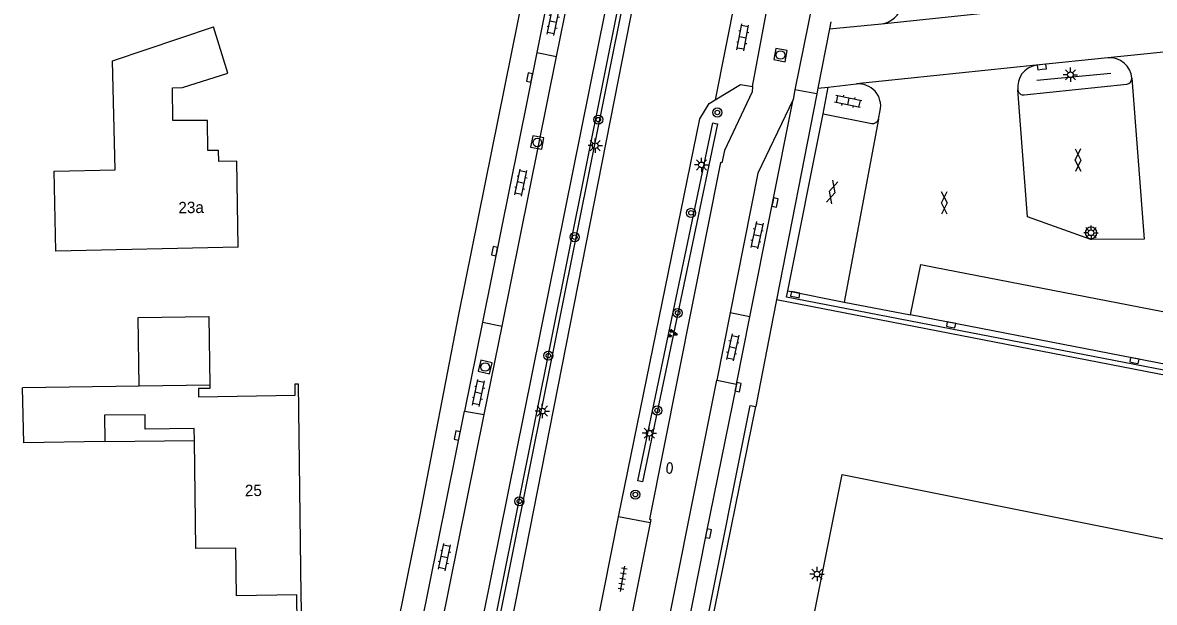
# Model space of a CAD drawing. Extents: x 131000 to 133013, y 393000 to 396501.
# Drawn here: x 132555.8 to 132654.7, y 394842.2 to 394892.9 of the extents above; entities that cross this region are included whole.
import ezdxf

# ---------------------------------------------------------------- set-up
doc = ezdxf.new("R2010")
doc.units = 0
for name, color, linetype in [('gg-afsc-erfafscheiding', 7, 'Continuous'), ('gg-afsc-hekwerk', 7, 'Continuous'), ('gg-anno-huisnummerreeks BGT', 7, 'Continuous'), ('gg-bbg-gedigitaliseerde bebouwing', 7, 'Continuous'), ('gg-bbg-hoofdgebouw', 7, 'Continuous'), ('gg-bbg-luifel en loopbrug', 7, 'Continuous'), ('gg-knt-verharding', 7, 'Continuous'), ('gg-knt-verharding nz', 7, 'Continuous'), ('gt-grn-groengrens', 7, 'Continuous'), ('gt-grn-groenlijn', 7, 'Continuous'), ('gt-grn-weggrens', 7, 'Continuous'), ('gt-symb-boom', 7, 'Continuous'), ('gt-symb-brandkraan', 7, 'Continuous'), ('gt-symb-gesloten verharding', 7, 'Continuous'), ('gt-symb-groenvak', 7, 'Continuous'), ('gt-symb-klinker verharding', 7, 'Continuous'), ('gt-symb-kolk', 7, 'Continuous'), ('gt-symb-lichtmast', 7, 'Continuous'), ('gt-symb-rioolschacht', 7, 'Continuous'), ('gt-symb-tegel verharding', 7, 'Continuous')]:
    doc.layers.add(name, color=color, linetype=linetype)

# ---------------------------------------------------------------- blocks, each defined once
blk = doc.blocks.new('gt0-LMAST')
at = {"layer": 'gt-symb-lichtmast'}
for p, q in [((-0.182, 0.173), (-0.447, 0.438)), ((-0.005, 0.246), (-0.005, 0.621)), ((0.172, 0.173), (0.437, 0.438)), ((-0.255, -0.004), (-0.63, -0.004)), ((-0.182, -0.181), (-0.447, -0.446)), ((-0.005, -0.254), (-0.005, -0.629)), ((0.437, -0.446), (0.172, -0.181)), ((0.245, -0.004), (0.62, -0.004))]:
    blk.add_line(p, q, dxfattribs=at)
blk.add_circle((-0.005, -0.004), 0.25, dxfattribs=at)
blk = doc.blocks.new('gt0-GESVH1')
at = {"layer": 'gt-symb-gesloten verharding'}
for p, q in [((-0.992, -0.261), (0.008, 0.239)), ((0.008, -0.261), (-0.992, 0.239)), ((0.008, 0.239), (1.008, -0.261)), ((1.008, 0.239), (0.008, -0.261))]:
    blk.add_line(p, q, dxfattribs=at)
blk = doc.blocks.new('gt0-KOLK')
at = {"layer": 'gt-symb-kolk'}
blk.add_lwpolyline([(0, 0), (0.375, 0), (0.375, 0.4), (-0.375, 0.4), (-0.375, 0), (0, 0)], dxfattribs=at)
blk = doc.blocks.new('gt0-KL1')
at = {"layer": 'gt-symb-klinker verharding'}
for p, q in [((-1.15, 0.3), (1.15, 0.3)), ((-1, -0.3), (-1, 0.3)), ((-0.5, 0.3), (-0.5, 0.45)), ((0, -0.3), (0, 0.3)), ((0.5, 0.3), (0.5, 0.45)), ((1, -0.3), (1, 0.3)), ((-1.15, -0.3), (1.15, -0.3)), ((-0.5, -0.45), (-0.5, -0.3)), ((0.5, -0.45), (0.5, -0.3))]:
    blk.add_line(p, q, dxfattribs=at)
blk = doc.blocks.new('gt0-RS')
at = {"layer": 'gt-symb-rioolschacht'}
blk.add_lwpolyline([(-0.5, -0.5), (0.5, -0.5), (0.5, 0.5), (-0.5, 0.5)], close=True, dxfattribs=at)
blk.add_circle((0, 0), 0.375, dxfattribs=at)
blk = doc.blocks.new('gt0-TEG1')
at = {"layer": 'gt-symb-tegel verharding'}
for p, q in [((-1.125, 0), (1.125, 0)), ((-0.9, -0.25), (-0.9, 0.25)), ((-0.45, -0.25), (-0.45, 0.25)), ((0, -0.25), (0, 0.25)), ((0.45, -0.25), (0.45, 0.25)), ((0.9, -0.25), (0.9, 0.25))]:
    blk.add_line(p, q, dxfattribs=at)
blk = doc.blocks.new('gt0-BOOM')
at = {"layer": 'gt-symb-boom'}
for radius in [0.4, 0.2]:
    blk.add_circle((0, 0), radius, dxfattribs=at)
blk = doc.blocks.new('gt0-BR')
at = {"layer": 'gt-symb-brandkraan'}
for centre, radius, start, end in [((-0.244, 0), 0.206, 107.56694, 252.43307), ((0.599, -2.664), 3, 106.89205, 107.56694), ((0, -0.691), 0.938, 73.10799, 106.89205), ((-0.599, -2.664), 3, 72.43309, 73.10799), ((0.244, 0), 0.206, 287.56695, 72.43309), ((0.599, 2.664), 3, 252.43307, 253.10797), ((0, 0.691), 0.938, 253.10797, 286.89206), ((-0.599, 2.664), 3, 286.89206, 287.56695)]:
    blk.add_arc(centre, radius, start, end, dxfattribs=at)
blk = doc.blocks.new('gt0-GRVAK')
at = {"layer": 'gt-symb-groenvak'}
for p, q in [((-0.11, 0.189), (-0.228, 0.24)), ((-0.182, 0.153), (0.088, 0.153)), ((-0.091, 0.211), (-0.156, 0.322)), ((-0.047, 0.214), (-0.047, 0.393)), ((-0.004, 0.211), (0.061, 0.322)), ((0.015, 0.189), (0.133, 0.24)), ((0.262, -0.052), (0.197, 0.059)), ((0.305, -0.049), (0.305, 0.13)), ((0.349, -0.052), (0.414, 0.059)), ((-0.245, -0.228), (-0.363, -0.177)), ((-0.318, -0.264), (-0.047, -0.264)), ((-0.226, -0.206), (-0.291, -0.095)), ((-0.183, -0.203), (-0.183, -0.024)), ((-0.139, -0.206), (-0.074, -0.095)), ((-0.12, -0.228), (-0.002, -0.177)), ((0.243, -0.074), (0.125, -0.023)), ((0.17, -0.11), (0.441, -0.11)), ((0.368, -0.074), (0.486, -0.023))]:
    blk.add_line(p, q, dxfattribs=at)

msp = doc.modelspace()

# ---------------------------------------------------------------- linework, layer by layer
at = {"layer": 'gg-afsc-erfafscheiding'}
msp.add_line((132604.119, 394781.36), (132619.914, 394859.329), dxfattribs=at)
at = {"layer": 'gg-afsc-hekwerk'}
for p, q in [((132626.342, 394892.331), (132625.333, 394887.152)), ((132626.469, 394892.966), (132626.342, 394892.331)), ((132625.235, 394886.649), (132621.729, 394868.647)), ((132625.333, 394887.152), (132625.235, 394886.649)), ((132621.729, 394868.647), (132621.441, 394867.17)), ((132690.555, 394855.263), (132621.729, 394868.647)), ((132621.441, 394867.17), (132620.152, 394860.552)), ((132620.152, 394860.552), (132619.914, 394859.329))]:
    msp.add_line(p, q, dxfattribs=at)
msp.add_lwpolyline([(132676.862, 394824.067), (132673.494, 394807.245), (132620.352, 394817.822), (132627.467, 394853.366), (132680.598, 394842.731), (132677.254, 394826.026)], dxfattribs=at)
at = {"layer": 'gg-bbg-gedigitaliseerde bebouwing'}
for p, q in [((132566.02, 394861.091), (132555.845, 394860.942)), ((132572.215, 394861.182), (132566.02, 394861.091))]:
    msp.add_line(p, q, dxfattribs=at)
for points in [[(132563.917, 394880.02), (132563.691, 394889.558), (132572.52, 394892.52)], [(132574.67, 394873.24), (132558.739, 394872.918), (132558.597, 394879.912), (132563.917, 394880.02)]]:
    msp.add_lwpolyline(points, dxfattribs=at)
at = {"layer": 'gg-bbg-hoofdgebouw'}
for points in [[(132574.67, 394873.24), (132574.56, 394880.76), (132572.98, 394880.73), (132572.97, 394881.72), (132572.03, 394881.71), (132572, 394884.34), (132568.98, 394884.32), (132568.93, 394887.19), (132569.82, 394887.21), (132573.78, 394888.48), (132572.52, 394892.52)], [(132563.027, 394856.255), (132555.938, 394856.156), (132555.845, 394860.942)], [(132572.215, 394861.182), (132572.204, 394860.912), (132571.202, 394860.899), (132571.219, 394860.178), (132579.668, 394860.31), (132579.648, 394861.306), (132579.913, 394861.305), (132580.171, 394842.856)], [(132570.86, 394856.364), (132570.846, 394857.397), (132566.556, 394857.337), (132566.565, 394858.605), (132562.995, 394858.555), (132563.027, 394856.255)], [(132579.8, 394842.851), (132574.52, 394842.777), (132574.462, 394846.947), (132570.992, 394846.898), (132570.86, 394856.364)], [(132580.171, 394842.856), (132580.206, 394840.317), (132579.835, 394840.311), (132579.8, 394842.851)]]:
    msp.add_lwpolyline(points, dxfattribs=at)
at = {"layer": 'gg-bbg-luifel en loopbrug'}
msp.add_line((132563.027, 394856.255), (132570.86, 394856.364), dxfattribs=at)
msp.add_lwpolyline([(132566.02, 394861.091), (132565.936, 394867.118), (132572.131, 394867.204), (132572.215, 394861.182)], dxfattribs=at)
at = {"layer": 'gg-knt-verharding'}
for p, q in [((132618.867, 394898.853), (132616.367, 394886.141)), ((132601.956, 394896.143), (132600.792, 394890.271)), ((132619.618, 394887.299), (132621.297, 394896.219)), ((132602.494, 394889.929), (132603.683, 394895.817)), ((132624.912, 394894.748), (132623.341, 394886.997)), ((132630.909, 394892.788), (132643.96, 394894.142)), ((132626.342, 394892.331), (132630.909, 394892.788)), ((132600.792, 394890.271), (132596.023, 394866.699)), ((132658.429, 394890.595), (132650.683, 394889.805)), ((132597.741, 394866.357), (132602.494, 394889.929)), ((132650.683, 394889.805), (132644.413, 394889.154)), ((132644.413, 394889.154), (132628.711, 394887.527)), ((132625.333, 394887.152), (132626.254, 394887.254)), ((132625.792, 394884.926), (132626.254, 394887.254)), ((132626.254, 394887.254), (132628.711, 394887.527)), ((132643.38, 394886.57), (132652.331, 394887.502)), ((132623.341, 394886.997), (132623.175, 394886.176)), ((132619.389, 394867.16), (132623.175, 394886.176)), ((132622.718, 394869.423), (132625.792, 394884.926)), ((132625.792, 394884.926), (132630.048, 394884.07)), ((132630.63, 394884.451), (132630.789, 394885.19)), ((132622.718, 394869.423), (132627.634, 394868.448)), ((132627.634, 394868.448), (132633.424, 394867.33)), ((132617.682, 394867.51), (132616.497, 394861.636)), ((132596.023, 394866.699), (132594.468, 394858.926)), ((132618.227, 394861.281), (132619.389, 394867.16)), ((132675.233, 394859.218), (132633.424, 394867.33)), ((132596.181, 394858.63), (132597.741, 394866.357)), ((132588.533, 394829.521), (132594.468, 394858.926)), ((132590.238, 394829.157), (132596.181, 394858.63)), ((132605.976, 394839.854), (132607.909, 394849.673)), ((132610.678, 394849.142), (132607.909, 394849.673))]:
    msp.add_line(p, q, dxfattribs=at)
for points in [[(132576.222, 394778.654), (132581.856, 394806.837), (132590.57, 394849.716), (132593.95, 394867.377), (132610.071, 394947.162)], [(132607.492, 394897.599), (132585.42, 394788.155), (132585.307, 394788.18), (132584.666, 394785.106)], [(132587.954, 394786.66), (132599.821, 394846.696), (132609.328, 394895.034), (132609.446, 394897.206)], [(132619.618, 394887.299), (132619.591, 394886.84), (132617.19, 394881.711), (132616.955, 394880.638), (132616.839, 394880.658), (132610.635, 394849.47), (132610.736, 394849.445), (132610.678, 394849.142)], [(132616.367, 394886.141), (132618.591, 394887.489), (132619.618, 394887.299)], [(132607.909, 394849.673), (132615.014, 394884.482), (132615.835, 394885.81), (132616.367, 394886.141)], [(132623.175, 394886.176), (132620.102, 394879.711), (132617.682, 394867.51)], [(132686.121, 394856.574), (132622.611, 394868.885), (132622.718, 394869.423)], [(132600.189, 394771.118), (132599.405, 394776.005), (132616.497, 394861.636)], [(132618.227, 394861.281), (132615.585, 394848.252), (132609.744, 394818.858), (132600.189, 394771.118)], [(132604.119, 394781.36), (132603.841, 394781.336), (132619.437, 394859.412), (132619.914, 394859.329)]]:
    msp.add_lwpolyline(points, dxfattribs=at)
for centre, radius, start, end in [((132630.668, 394894.798), 2.025, 276.83113, 348.9166), ((132650.843, 394887.86), 1.951, 4.89779, 94.70278), ((132644.718, 394887.26), 1.918, 99.14149, 187.68362), ((132628.879, 394885.584), 1.95, 348.34829, 94.93705), ((132652.276, 394888.01), 0.511, 276.1682, 1.8785), ((132643.307, 394887.057), 0.493, 186.19726, 278.54761), ((132630.146, 394884.555), 0.495, 258.59445, 347.82621), ((132649.212, 394874.503), 0.506, 0, 180), ((132649.212, 394874.503), 0.506, 180, 360)]:
    msp.add_arc(centre, radius, start, end, dxfattribs=at)
at = {"layer": 'gg-knt-verharding nz'}
for p, q in [((132600.792, 394890.271), (132602.494, 394889.929)), ((132630.63, 394884.451), (132627.634, 394868.448)), ((132619.389, 394867.16), (132617.682, 394867.51)), ((132596.023, 394866.699), (132597.741, 394866.357)), ((132616.497, 394861.636), (132618.227, 394861.281)), ((132594.468, 394858.926), (132596.181, 394858.63)), ((132610.678, 394849.142), (132608.718, 394839.336))]:
    msp.add_line(p, q, dxfattribs=at)
for points in [[(132652.787, 394888.027), (132653.845, 394873.958), (132649.185, 394873.93), (132643.667, 394875.92), (132642.817, 394887.004)], [(132633.424, 394867.33), (132634.331, 394871.748), (132635.516, 394871.505), (132676.075, 394863.633)]]:
    msp.add_lwpolyline(points, dxfattribs=at)
at = {"layer": 'gt-grn-groengrens'}
for points in [[(132608.2, 394894.919), (132608.004, 394894.958), (132588.629, 394798.424), (132589.021, 394798.346), (132608.396, 394894.88), (132608.2, 394894.919)], [(132616.371, 394884.073), (132616.567, 394884.032), (132610.008, 394852.747), (132609.616, 394852.829), (132616.175, 394884.114), (132616.371, 394884.073)]]:
    msp.add_lwpolyline(points, dxfattribs=at)
at = {"layer": 'gt-grn-groenlijn'}
msp.add_line((132644.483, 394887.865), (132650.95, 394888.466), dxfattribs=at)
at = {"layer": 'gt-grn-weggrens'}
msp.add_line((132625.235, 394886.649), (132623.341, 394886.997), dxfattribs=at)

# ---------------------------------------------------------------- block references
at = {"layer": 'gt-symb-boom'}
for p in [(132616.554, 394885.029), (132606.158, 394884.403), (132614.258, 394876.251), (132604.093, 394874.132), (132613.084, 394867.505), (132601.782, 394863.77), (132611.3, 394858.978), (132609.395, 394851.622), (132599.257, 394851.031)]:
    msp.add_blockref('gt0-BOOM', p, dxfattribs=at)
at = {"layer": 'gt-symb-brandkraan', "rotation": 83.79902900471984}
msp.add_blockref('gt0-BR', (132612.379, 394853.946), dxfattribs=at)
at = {"layer": 'gt-symb-gesloten verharding'}
for p, rotation in [((132648.089, 394880.877), -89.19791148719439), ((132626.581, 394878.072), 74.75492966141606), ((132636.4, 394877.137), -89.19791148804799)]:
    msp.add_blockref('gt0-GESVH1', p, dxfattribs=dict(at, rotation=rotation))
at = {"layer": 'gt-symb-groenvak'}
msp.add_blockref('gt0-GRVAK', (132612.602, 394865.696), dxfattribs=at)
at = {"layer": 'gt-symb-klinker verharding'}
for p, rotation in [((132602.211, 394892.943), 78.2854747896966), ((132618.781, 394891.592), 79.28535610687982), ((132627.982, 394885.993), 168.46537934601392), ((132599.392, 394878.891), 78.28547478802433), ((132620.018, 394874.297), -102.11876033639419), ((132617.899, 394864.499), -102.11876033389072), ((132595.691, 394860.505), 78.28547478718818), ((132592.718, 394846.156), 78.28547478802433)]:
    msp.add_blockref('gt0-KL1', p, dxfattribs=dict(at, rotation=rotation))
at = {"layer": 'gt-symb-kolk'}
for p, rotation in [((132644.933, 394888.806), 6.087008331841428), ((132600.337, 394888.041), 78.46537934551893), ((132621.401, 394877.199), -101.36613785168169), ((132597.276, 394872.858), 78.57767893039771), ((132623.324, 394868.903), -10.950434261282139), ((132636.94, 394866.262), -10.950434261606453), ((132652.959, 394863.154), -10.950434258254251), ((132618.174, 394861.053), -103.06333733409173), ((132594.018, 394856.744), 78.34159837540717), ((132615.585, 394848.252), -101.42232106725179)]:
    msp.add_blockref('gt0-KOLK', p, dxfattribs=dict(at, rotation=rotation))
at = {"layer": 'gt-symb-lichtmast'}
for p in [(132647.419, 394888.33), (132605.886, 394882.134), (132615.176, 394880.446), (132649.215, 394874.523), (132601.265, 394858.931), (132610.612, 394856.989), (132625.269, 394844.675)]:
    msp.add_blockref('gt0-LMAST', p, dxfattribs=at)
at = {"layer": 'gt-symb-rioolschacht'}
for p, rotation in [((132622.078, 394890.055), -100.54573436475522), ((132600.821, 394882.411), 79.69002960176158), ((132596.266, 394862.775), 76.82507339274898)]:
    msp.add_blockref('gt0-RS', p, dxfattribs=dict(at, rotation=rotation))
at = {"layer": 'gt-symb-tegel verharding', "rotation": 80.33049474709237}
msp.add_blockref('gt0-TEG1', (132608.276, 394844.253), dxfattribs=at)

# ---------------------------------------------------------------- texts
at = {"layer": 'gg-anno-huisnummerreeks BGT'}
for s, rotation, p in [('23a', 0.9, (132569.461, 394876.21)), ('25', 0.8, (132575.273, 394851.479))]:
    msp.add_text(s, height=1, rotation=rotation, dxfattribs=at).set_placement(p)

doc.saveas('drawing.dxf')
